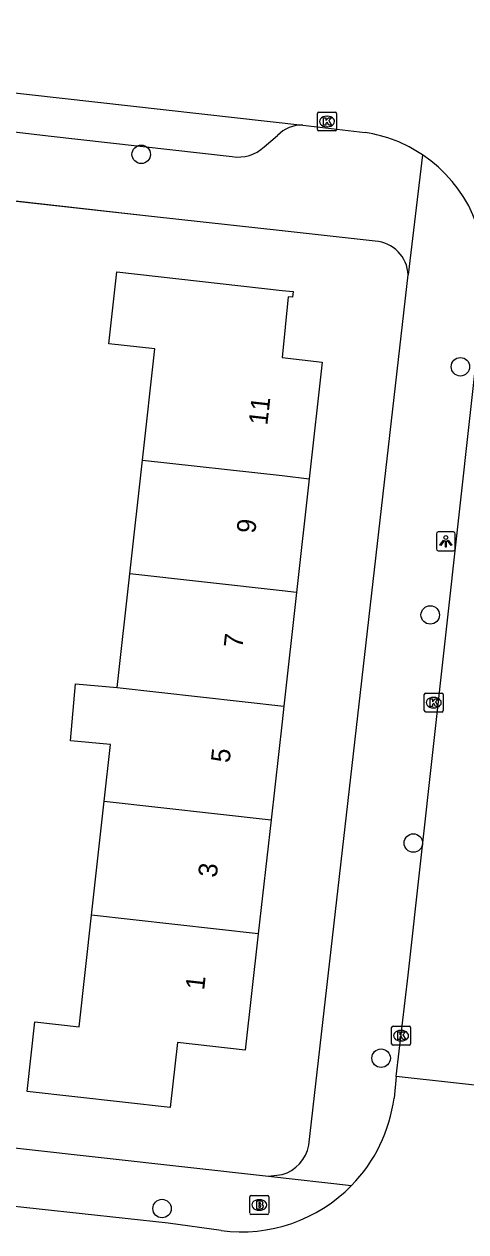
# Model space of a CAD drawing. Extents: x 162082 to 163393, y 388091 to 388632.
# Drawn here: x 162986.3 to 163009.7, y 388384.7 to 388448.7 of the extents above; entities that cross this region are included whole.
import ezdxf

# ---------------------------------------------------------------- set-up
doc = ezdxf.new("R2010")
doc.units = 0
for name, color, linetype in [('IMGEO_Boom', 7, 'Continuous'), ('IMGEO_Brandkraan', 7, 'Continuous'), ('IMGEO_Fietspad_open', 7, 'Continuous'), ('IMGEO_Kolk', 7, 'Continuous'), ('IMGEO_Lichtpunt', 7, 'Continuous'), ('IMGEO_Muur', 7, 'Continuous'), ('IMGEO_Pand', 7, 'Continuous'), ('IMGEO_Pand_nummerreeks', 7, 'Continuous'), ('IMGEO_Rijbaan_lokaal_open', 7, 'Continuous'), ('IMGEO_Voetpad_open', 7, 'Continuous')]:
    doc.layers.add(name, color=color, linetype=linetype)

msp = doc.modelspace()

# ---------------------------------------------------------------- linework, layer by layer
at = {"layer": 'IMGEO_Boom'}
for centre in [(162992.537, 388441.842), (163009.456, 388430.584), (163007.855, 388417.436), (163006.962, 388405.35), (163005.254, 388393.95), (162993.643, 388385.983)]:
    msp.add_circle(centre, 0.489, dxfattribs=at)
at = {"layer": 'IMGEO_Brandkraan'}
for p, q in [((162998.297, 388385.746), (162998.297, 388386.598)), ((162998.372, 388386.672), (162999.224, 388386.672)), ((162998.785, 388386.452), (162998.81, 388386.452)), ((162999.298, 388386.598), (162999.298, 388385.746)), ((162999.224, 388385.672), (162998.372, 388385.672)), ((162998.808, 388385.892), (162998.783, 388385.892))]:
    msp.add_line(p, q, dxfattribs=at)
for points in [[(162998.297, 388385.746), (162998.297, 388386.598)], [(162998.372, 388386.672), (162999.224, 388386.672)], [(162998.645, 388386.372), (162998.645, 388385.972), (162998.858, 388385.972)], [(162998.876, 388386.372), (162998.645, 388386.372)], [(162998.824, 388386.291), (162998.77, 388386.291), (162998.77, 388386.215)], [(162999.298, 388386.598), (162999.298, 388385.746)], [(162999.224, 388385.672), (162998.372, 388385.672)], [(162998.77, 388386.215), (162998.823, 388386.215)], [(162998.832, 388386.139), (162998.77, 388386.139), (162998.77, 388386.058)], [(162998.77, 388386.058), (162998.832, 388386.058)]]:
    msp.add_lwpolyline(points, dxfattribs=at)
for centre, radius, start, end in [((162998.374, 388386.596), 0.0765, 91.55205, 178.44795), ((162998.374, 388386.596), 0.0765, 91.55205, 178.44795), ((162998.825, 388386.253), 0.0379, 267.82845, 90.93552), ((162998.88, 388386.227), 0.145, 59.4692, 91.53667), ((162998.905, 388386.274), 0.0922, 285.51372, 58.15012), ((162999.222, 388386.596), 0.0765, 1.55205, 88.44795), ((162999.222, 388386.596), 0.0765, 1.55205, 88.44795), ((162998.374, 388385.748), 0.0765, 181.55205, 268.44795), ((162998.374, 388385.748), 0.0765, 181.55205, 268.44795), ((162998.833, 388386.098), 0.0404, 269.87594, 90.50774), ((162998.864, 388386.223), 0.251, 268.66757, 293.53466), ((162998.91, 388386.082), 0.105, 301.31148, 78.98903), ((162999.222, 388385.748), 0.0765, 271.55205, 358.44795), ((162999.222, 388385.748), 0.0765, 271.55205, 358.44795)]:
    msp.add_arc(centre, radius, start, end, dxfattribs=at)
for centre, major_axis, ratio, start_param, end_param in [((162998.784, 388386.172), (-0.387, 0.002), 0.722429, 4.712389, 7.853982), ((162998.809, 388386.172), (-0.39, 0.002), 0.717154, 1.570796, 4.712389)]:
    msp.add_ellipse(centre, major_axis=major_axis, ratio=ratio, start_param=start_param, end_param=end_param, dxfattribs=at)
at = {"layer": 'IMGEO_Fietspad_open'}
msp.add_lwpolyline([(163006.056, 388392.971), (163006.686, 388398.356), (163010.697, 388434.531)], dxfattribs=at)
at = {"layer": 'IMGEO_Kolk'}
for p, q in [((163001.884, 388443.157), (163001.884, 388444.009)), ((163001.959, 388444.083), (163002.811, 388444.083)), ((163002.885, 388444.009), (163002.885, 388443.157)), ((163002.395, 388443.303), (163002.37, 388443.303)), ((163002.372, 388443.863), (163002.397, 388443.863)), ((163002.811, 388443.083), (163001.959, 388443.083)), ((163007.539, 388412.364), (163007.539, 388413.216)), ((163007.614, 388413.29), (163008.466, 388413.29)), ((163008.54, 388413.216), (163008.54, 388412.364)), ((163008.027, 388413.07), (163008.052, 388413.07)), ((163008.466, 388412.29), (163007.614, 388412.29)), ((163008.05, 388412.51), (163008.025, 388412.51)), ((163005.809, 388394.716), (163005.809, 388395.568)), ((163005.884, 388395.642), (163006.736, 388395.642)), ((163006.297, 388395.422), (163006.322, 388395.422)), ((163006.81, 388395.568), (163006.81, 388394.716)), ((163006.736, 388394.642), (163005.884, 388394.642)), ((163006.32, 388394.862), (163006.295, 388394.862))]:
    msp.add_line(p, q, dxfattribs=at)
for points in [[(163001.884, 388443.157), (163001.884, 388444.009)], [(163001.959, 388444.083), (163002.811, 388444.083)], [(163002.885, 388444.009), (163002.885, 388443.157)], [(163002.205, 388443.783), (163002.328, 388443.783), (163002.328, 388443.632), (163002.458, 388443.783), (163002.622, 388443.783), (163002.476, 388443.632), (163002.629, 388443.383), (163002.477, 388443.383), (163002.392, 388443.547), (163002.328, 388443.48), (163002.328, 388443.383), (163002.205, 388443.383), (163002.205, 388443.783)], [(163002.811, 388443.083), (163001.959, 388443.083)], [(163007.539, 388412.364), (163007.539, 388413.216)], [(163007.614, 388413.29), (163008.466, 388413.29)], [(163008.54, 388413.216), (163008.54, 388412.364)], [(163007.86, 388412.99), (163007.983, 388412.99), (163007.983, 388412.839), (163008.113, 388412.99), (163008.277, 388412.99), (163008.131, 388412.839), (163008.284, 388412.59), (163008.132, 388412.59), (163008.047, 388412.754), (163007.983, 388412.687), (163007.983, 388412.59), (163007.86, 388412.59), (163007.86, 388412.99)], [(163008.466, 388412.29), (163007.614, 388412.29)], [(163005.809, 388394.716), (163005.809, 388395.568)], [(163005.884, 388395.642), (163006.736, 388395.642)], [(163006.13, 388395.342), (163006.253, 388395.342), (163006.253, 388395.191), (163006.383, 388395.342), (163006.547, 388395.342), (163006.401, 388395.191), (163006.554, 388394.942), (163006.402, 388394.942), (163006.317, 388395.106), (163006.253, 388395.039), (163006.253, 388394.942), (163006.13, 388394.942), (163006.13, 388395.342)], [(163006.81, 388395.568), (163006.81, 388394.716)], [(163006.736, 388394.642), (163005.884, 388394.642)]]:
    msp.add_lwpolyline(points, dxfattribs=at)
for centre, start, end in [((163001.961, 388444.007), 91.55205, 178.44795), ((163001.961, 388444.007), 91.55205, 178.44795), ((163002.809, 388444.007), 1.55205, 88.44795), ((163002.809, 388444.007), 1.55205, 88.44795), ((163001.961, 388443.159), 181.55205, 268.44795), ((163001.961, 388443.159), 181.55205, 268.44795), ((163002.809, 388443.159), 271.55205, 358.44795), ((163002.809, 388443.159), 271.55205, 358.44795), ((163007.616, 388413.214), 91.55205, 178.44795), ((163007.616, 388413.214), 91.55205, 178.44795), ((163008.464, 388413.214), 1.55205, 88.44795), ((163008.464, 388413.214), 1.55205, 88.44795), ((163007.616, 388412.366), 181.55205, 268.44795), ((163007.616, 388412.366), 181.55205, 268.44795), ((163008.464, 388412.366), 271.55205, 358.44795), ((163008.464, 388412.366), 271.55205, 358.44795), ((163005.886, 388395.566), 91.55205, 178.44795), ((163005.886, 388395.566), 91.55205, 178.44795), ((163006.734, 388395.566), 1.55205, 88.44795), ((163006.734, 388395.566), 1.55205, 88.44795), ((163005.886, 388394.718), 181.55205, 268.44795), ((163005.886, 388394.718), 181.55205, 268.44795), ((163006.734, 388394.718), 271.55205, 358.44795), ((163006.734, 388394.718), 271.55205, 358.44795)]:
    msp.add_arc(centre, 0.0765, start, end, dxfattribs=at)
for centre, major_axis, ratio, start_param, end_param in [((163002.371, 388443.583), (-0.387, 0.002), 0.722429, 4.712389, 7.853982), ((163002.396, 388443.583), (-0.39, 0.002), 0.717154, 1.570796, 4.712389), ((163008.026, 388412.79), (-0.387, 0.002), 0.722429, 4.712389, 7.853982), ((163008.051, 388412.79), (-0.39, 0.002), 0.717154, 1.570796, 4.712389), ((163006.296, 388395.142), (-0.387, 0.002), 0.722429, 4.712389, 7.853982), ((163006.321, 388395.142), (-0.39, 0.002), 0.717154, 1.570796, 4.712389)]:
    msp.add_ellipse(centre, major_axis=major_axis, ratio=ratio, start_param=start_param, end_param=end_param, dxfattribs=at)
at = {"layer": 'IMGEO_Lichtpunt'}
for p, q in [((163008.185, 388421.74), (163008.185, 388420.933)), ((163008.185, 388421.74), (163008.185, 388420.933)), ((163009.087, 388421.835), (163008.279, 388421.835)), ((163009.087, 388421.835), (163008.279, 388421.835)), ((163009.181, 388420.933), (163009.181, 388421.74)), ((163009.181, 388420.933), (163009.181, 388421.74)), ((163008.279, 388420.839), (163009.087, 388420.839)), ((163008.279, 388420.839), (163009.087, 388420.839))]:
    msp.add_line(p, q, dxfattribs=at)
for points in [[(163008.559, 388421.404), (163008.598, 388421.376), (163008.41, 388421.114), (163008.372, 388421.141), (163008.559, 388421.404)], [(163008.661, 388421.356), (163008.708, 388421.356), (163008.708, 388421.034), (163008.661, 388421.034), (163008.661, 388421.356)], [(163008.771, 388421.376), (163008.809, 388421.403), (163008.996, 388421.141), (163008.957, 388421.113), (163008.771, 388421.376)]]:
    msp.add_lwpolyline(points, dxfattribs=at)
msp.add_circle((163008.684, 388421.538), 0.0994, dxfattribs=at)
for centre, start, end in [((163008.279, 388421.74), 90, 180), ((163008.279, 388421.74), 90, 180), ((163009.087, 388421.74), 0, 90), ((163009.087, 388421.74), 0, 90), ((163008.279, 388420.933), 180, 270), ((163008.279, 388420.933), 180, 270), ((163009.087, 388420.933), 270, 0), ((163009.087, 388420.933), 270, 360)]:
    msp.add_arc(centre, 0.0946, start, end, dxfattribs=at)
at = {"layer": 'IMGEO_Muur'}
msp.add_lwpolyline([(162993.085, 388438.557), (162983.677, 388439.599)], dxfattribs=at)
at = {"layer": 'IMGEO_Pand'}
for points in [[(162992.604, 388425.645), (162993.262, 388431.528), (162990.821, 388431.801), (162991.247, 388435.615), (163000, 388434.636), (163000.585, 388434.571), (163000.551, 388434.274), (163000.319, 388434.3), (163000, 388431.073), (163002.133, 388430.834), (163001.442, 388424.656)], [(162991.93, 388419.617), (162992.604, 388425.645)], [(162992.604, 388425.645), (163000, 388424.817), (163001.442, 388424.656)], [(163001.442, 388424.656), (163000.768, 388418.628)], [(162991.256, 388413.588), (162991.93, 388419.617)], [(163000.768, 388418.628), (163000, 388418.714), (162991.93, 388419.617)], [(163000.768, 388418.628), (163000.093, 388412.6)], [(162990.581, 388407.56), (162990.918, 388410.574), (162988.793, 388410.762), (162989.06, 388413.783), (162991.256, 388413.588)], [(162991.256, 388413.588), (163000.093, 388412.6)], [(163000.093, 388412.6), (163000, 388411.767), (162999.419, 388406.571)], [(162989.907, 388401.532), (162990.581, 388407.56)], [(162990.581, 388407.56), (162999.419, 388406.571)], [(162999.419, 388406.571), (162998.744, 388400.543)], [(162998.744, 388400.543), (162998.054, 388394.371), (162994.455, 388394.774), (162994.07, 388391.339), (162986.485, 388392.187), (162986.897, 388395.873), (162989.245, 388395.61), (162989.907, 388401.532)], [(162998.744, 388400.543), (162989.907, 388401.532)]]:
    msp.add_lwpolyline(points, dxfattribs=at)
at = {"layer": 'IMGEO_Rijbaan_lokaal_open'}
for points in [[(162904.56, 388454.238), (163001.108, 388443.395)], [(163001.108, 388443.395), (163004.41, 388442.998)], [(163006.056, 388392.971), (163005.941, 388391.837)], [(163012.127, 388392.302), (163006.056, 388392.971)], [(162996.782, 388384.817), (162993.964, 388385.201), (162984.836, 388386.191)]]:
    msp.add_lwpolyline(points, dxfattribs=at)
for centre, radius, start, end in [((163003.274, 388435.583), 7.502, 56.19188, 81.28891), ((163003.275, 388435.588), 7.497, 351.89554, 56.17675), ((162997.837, 388392.917), 8.176, 315.67721, 352.4063), ((162997.846, 388392.914), 8.167, 262.5126, 315.64702)]:
    msp.add_arc(centre, radius, start, end, dxfattribs=at)
at = {"layer": 'IMGEO_Voetpad_open'}
for points in [[(162907.902, 388451.85), (162984.007, 388443.238), (162987.61, 388442.83), (162997.358, 388441.727)], [(162999.058, 388442.242), (162999.762, 388442.837)], [(163007.448, 388441.816), (163006.689, 388435.451)], [(163004.937, 388437.243), (163000, 388437.79), (162993.085, 388438.557), (162983.671, 388439.6)], [(163001.422, 388389.339), (163006.689, 388435.451)], [(162978.071, 388390.074), (162981.271, 388389.719), (162986.148, 388389.172), (162999.276, 388387.7)], [(162999.276, 388387.7), (163000, 388387.779)], [(162999.276, 388387.7), (163003.686, 388387.205)]]:
    msp.add_lwpolyline(points, dxfattribs=at)
for centre, radius, start, end in [((163001.062, 388441.603), 1.793, 88.54153, 136.49252), ((162997.698, 388443.667), 1.969, 260.04581, 313.66164), ((163004.815, 388435.372), 1.875, 2.42182, 86.28488), ((162999.444, 388389.714), 2.014, 286.0417, 349.25754)]:
    msp.add_arc(centre, radius, start, end, dxfattribs=at)

# ---------------------------------------------------------------- texts
at = {"layer": 'IMGEO_Pand_nummerreeks'}
for s, p in [('11', (162999.219, 388427.458)), ('9', (162998.578, 388421.725)), ('7', (162997.898, 388415.647)), ('5', (162997.219, 388409.57)), ('3', (162996.539, 388403.493)), ('1', (162995.872, 388397.529))]:
    msp.add_text(s, height=1, rotation=83.61704, dxfattribs=at).set_placement(p)

doc.saveas('drawing.dxf')
